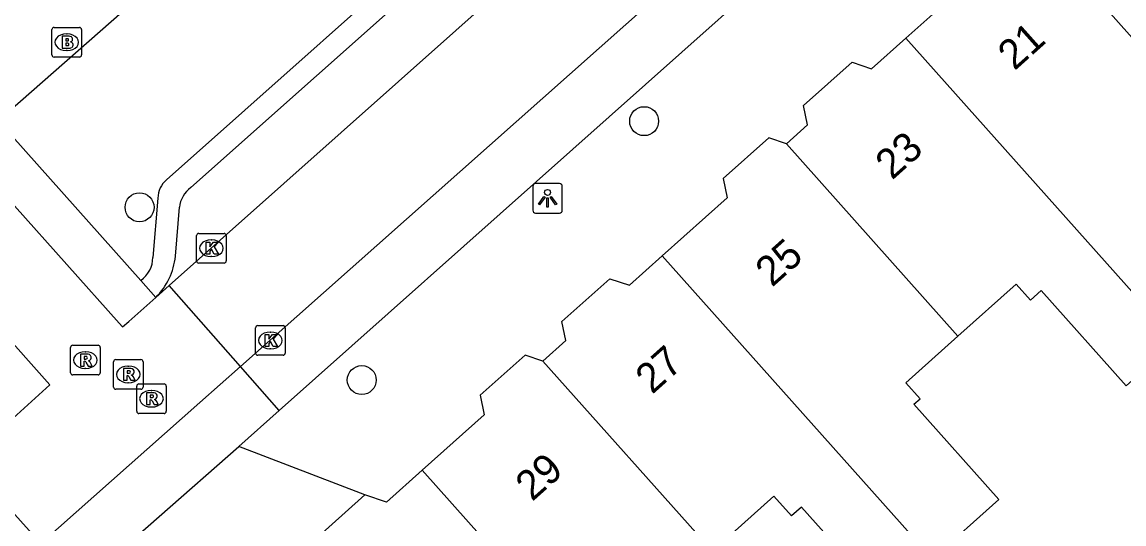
# Model space of a CAD drawing. Extents: x 159961 to 160856, y 382704 to 383353.
# Drawn here: x 160456.81 to 160494.04, y 382969.69 to 382986.64 of the extents above; entities that cross this region are included whole.
import ezdxf

# ---------------------------------------------------------------- set-up
doc = ezdxf.new("R2010")
doc.units = 0
for name, color, linetype in [('IMGEO_Boom', 7, 'Continuous'), ('IMGEO_Brandkraan', 7, 'Continuous'), ('IMGEO_Kolk', 7, 'Continuous'), ('IMGEO_Lichtpunt', 7, 'Continuous'), ('IMGEO_Pand', 7, 'Continuous'), ('IMGEO_Pand_nummerreeks', 7, 'Continuous'), ('IMGEO_Parkeervlak_open', 7, 'Continuous'), ('IMGEO_Rijbaan_lokaal_open', 7, 'Continuous'), ('IMGEO_Rioolput', 7, 'Continuous'), ('IMGEO_Voetpad_open', 7, 'Continuous')]:
    doc.layers.add(name, color=color, linetype=linetype)

msp = doc.modelspace()

# ---------------------------------------------------------------- linework, layer by layer
at = {"layer": 'IMGEO_Boom'}
for centre in [(160477.831, 382983.289), (160460.78, 382980.38), (160468.289, 382974.548)]:
    msp.add_circle(centre, 0.489, dxfattribs=at)
at = {"layer": 'IMGEO_Brandkraan'}
for p, q in [((160457.894, 382986.455), (160458.746, 382986.455)), ((160457.819, 382985.529), (160457.819, 382986.381)), ((160458.307, 382986.235), (160458.332, 382986.235)), ((160458.82, 382986.381), (160458.82, 382985.529)), ((160458.746, 382985.455), (160457.894, 382985.455)), ((160458.33, 382985.675), (160458.305, 382985.675))]:
    msp.add_line(p, q, dxfattribs=at)
for points in [[(160457.894, 382986.455), (160458.746, 382986.455)], [(160457.819, 382985.529), (160457.819, 382986.381)], [(160458.167, 382986.155), (160458.167, 382985.755), (160458.38, 382985.755)], [(160458.398, 382986.155), (160458.167, 382986.155)], [(160458.82, 382986.381), (160458.82, 382985.529)], [(160458.346, 382986.074), (160458.292, 382986.074), (160458.292, 382985.998)], [(160458.292, 382985.998), (160458.345, 382985.998)], [(160458.354, 382985.922), (160458.292, 382985.922), (160458.292, 382985.841)], [(160458.292, 382985.841), (160458.354, 382985.841)], [(160458.746, 382985.455), (160457.894, 382985.455)]]:
    msp.add_lwpolyline(points, dxfattribs=at)
for centre, radius, start, end in [((160457.896, 382986.379), 0.0765, 91.552, 178.448), ((160457.896, 382986.379), 0.0765, 91.552, 178.448), ((160458.744, 382986.379), 0.0765, 1.552, 88.448), ((160458.744, 382986.379), 0.0765, 1.552, 88.448), ((160458.402, 382986.01), 0.145, 59.4692, 91.5367), ((160458.427, 382986.057), 0.0922, 285.5137, 58.1501), ((160458.347, 382986.036), 0.0379, 267.8285, 90.9355), ((160458.355, 382985.881), 0.0404, 269.8759, 90.5077), ((160458.386, 382986.006), 0.251, 268.6676, 293.5347), ((160458.432, 382985.865), 0.105, 301.3115, 78.989), ((160457.896, 382985.531), 0.0765, 181.552, 268.448), ((160457.896, 382985.531), 0.0765, 181.552, 268.448), ((160458.744, 382985.531), 0.0765, 271.552, 358.448), ((160458.744, 382985.531), 0.0765, 271.552, 358.448)]:
    msp.add_arc(centre, radius, start, end, dxfattribs=at)
for centre, major_axis, ratio, start_param, end_param in [((160458.306, 382985.955), (-0.387, 0.002), 0.722429, 4.712389, 7.853982), ((160458.331, 382985.955), (-0.39, 0.002), 0.717154, 1.570796, 4.712389)]:
    msp.add_ellipse(centre, major_axis=major_axis, ratio=ratio, start_param=start_param, end_param=end_param, dxfattribs=at)
at = {"layer": 'IMGEO_Kolk'}
for p, q in [((160462.708, 382978.573), (160462.708, 382979.425)), ((160462.783, 382979.499), (160463.635, 382979.499)), ((160463.709, 382979.425), (160463.709, 382978.573)), ((160463.196, 382979.279), (160463.221, 382979.279)), ((160463.219, 382978.719), (160463.194, 382978.719)), ((160463.635, 382978.499), (160462.783, 382978.499)), ((160464.702, 382975.458), (160464.702, 382976.31)), ((160464.777, 382976.384), (160465.629, 382976.384)), ((160465.19, 382976.164), (160465.215, 382976.164)), ((160465.703, 382976.31), (160465.703, 382975.458)), ((160465.629, 382975.384), (160464.777, 382975.384)), ((160465.213, 382975.604), (160465.188, 382975.604))]:
    msp.add_line(p, q, dxfattribs=at)
for points in [[(160462.708, 382978.573), (160462.708, 382979.425)], [(160462.783, 382979.499), (160463.635, 382979.499)], [(160463.709, 382979.425), (160463.709, 382978.573)], [(160463.029, 382979.199), (160463.152, 382979.199), (160463.152, 382979.048), (160463.282, 382979.199), (160463.446, 382979.199), (160463.3, 382979.048), (160463.453, 382978.799), (160463.301, 382978.799), (160463.216, 382978.963), (160463.152, 382978.896), (160463.152, 382978.799), (160463.029, 382978.799), (160463.029, 382979.199)], [(160463.635, 382978.499), (160462.783, 382978.499)], [(160464.702, 382975.458), (160464.702, 382976.31)], [(160464.777, 382976.384), (160465.629, 382976.384)], [(160465.023, 382976.084), (160465.146, 382976.084), (160465.146, 382975.933), (160465.276, 382976.084), (160465.44, 382976.084), (160465.294, 382975.933), (160465.447, 382975.684), (160465.295, 382975.684), (160465.21, 382975.848), (160465.146, 382975.781), (160465.146, 382975.684), (160465.023, 382975.684), (160465.023, 382976.084)], [(160465.703, 382976.31), (160465.703, 382975.458)], [(160465.629, 382975.384), (160464.777, 382975.384)]]:
    msp.add_lwpolyline(points, dxfattribs=at)
for centre, start, end in [((160462.785, 382979.423), 91.552, 178.448), ((160462.785, 382979.423), 91.552, 178.448), ((160463.633, 382979.423), 1.552, 88.448), ((160463.633, 382979.423), 1.552, 88.448), ((160462.785, 382978.575), 181.552, 268.448), ((160462.785, 382978.575), 181.552, 268.448), ((160463.633, 382978.575), 271.552, 358.448), ((160463.633, 382978.575), 271.552, 358.448), ((160464.779, 382976.308), 91.552, 178.448), ((160464.779, 382976.308), 91.552, 178.448), ((160465.627, 382976.308), 1.552, 88.448), ((160465.627, 382976.308), 1.552, 88.448), ((160464.779, 382975.46), 181.552, 268.448), ((160464.779, 382975.46), 181.552, 268.448), ((160465.627, 382975.46), 271.552, 358.448), ((160465.627, 382975.46), 271.552, 358.448)]:
    msp.add_arc(centre, 0.0765, start, end, dxfattribs=at)
for centre, major_axis, ratio, start_param, end_param in [((160463.195, 382978.999), (-0.387, 0.002), 0.722429, 4.712389, 7.853982), ((160463.22, 382978.999), (-0.39, 0.002), 0.717154, 1.570796, 4.712389), ((160465.189, 382975.884), (-0.387, 0.002), 0.722429, 4.712389, 7.853982), ((160465.214, 382975.884), (-0.39, 0.002), 0.717154, 1.570796, 4.712389)]:
    msp.add_ellipse(centre, major_axis=major_axis, ratio=ratio, start_param=start_param, end_param=end_param, dxfattribs=at)
at = {"layer": 'IMGEO_Lichtpunt'}
for p, q in [((160474.069, 382981.086), (160474.069, 382980.279)), ((160474.069, 382981.086), (160474.069, 382980.279)), ((160474.971, 382981.181), (160474.163, 382981.181)), ((160474.971, 382981.181), (160474.163, 382981.181)), ((160475.065, 382980.279), (160475.065, 382981.086)), ((160475.065, 382980.279), (160475.065, 382981.086)), ((160474.163, 382980.185), (160474.971, 382980.185)), ((160474.163, 382980.185), (160474.971, 382980.185))]:
    msp.add_line(p, q, dxfattribs=at)
for points in [[(160474.443, 382980.75), (160474.482, 382980.722), (160474.294, 382980.46), (160474.256, 382980.487), (160474.443, 382980.75)], [(160474.545, 382980.702), (160474.592, 382980.702), (160474.592, 382980.38), (160474.545, 382980.38), (160474.545, 382980.702)], [(160474.655, 382980.722), (160474.693, 382980.749), (160474.88, 382980.487), (160474.841, 382980.459), (160474.655, 382980.722)]]:
    msp.add_lwpolyline(points, dxfattribs=at)
msp.add_circle((160474.568, 382980.884), 0.0994, dxfattribs=at)
for centre, start, end in [((160474.163, 382981.086), 90, 180), ((160474.163, 382981.086), 90, 180), ((160474.971, 382981.086), 0, 90), ((160474.971, 382981.086), 0, 90), ((160474.163, 382980.279), 180, 270), ((160474.163, 382980.279), 180, 270), ((160474.971, 382980.279), 270, 0), ((160474.971, 382980.279), 270, 360)]:
    msp.add_arc(centre, 0.0946, start, end, dxfattribs=at)
at = {"layer": 'IMGEO_Pand'}
for points in [[(160491, 382989.844), (160490.429, 382990.032), (160490.26, 382990.088), (160488.669, 382988.668), (160488.808, 382988), (160486.673, 382986.094)], [(160491, 382989.844), (160498.476, 382981.44)], [(160482.637, 382982.524), (160483.35, 382983.161), (160483.214, 382983.813), (160484.855, 382985.278), (160485.515, 382985.061), (160486.673, 382986.094)], [(160486.673, 382986.094), (160495.807, 382975.864)], [(160482.637, 382982.524), (160482.039, 382982.722), (160480.499, 382981.348), (160480.635, 382980.696), (160478.44, 382978.737)], [(160488.436, 382976.029), (160482.637, 382982.524)], [(160474.412, 382975.186), (160475.187, 382975.878), (160475.053, 382976.523), (160476.675, 382977.97), (160477.336, 382977.752), (160478.44, 382978.737)], [(160478.44, 382978.737), (160487.574, 382968.506)], [(160495.807, 382975.864), (160494.119, 382974.357), (160491.249, 382977.572), (160490.881, 382977.243), (160490.4, 382977.781), (160488.436, 382976.029)], [(160487.574, 382968.506), (160489.821, 382970.511), (160486.947, 382973.73), (160487.156, 382973.916), (160486.674, 382974.456), (160488.436, 382976.029)], [(160474.412, 382975.186), (160473.807, 382975.386), (160472.291, 382974.034), (160472.428, 382973.377), (160470.326, 382971.501)], [(160480.138, 382968.774), (160474.412, 382975.186)], [(160470.326, 382971.501), (160469.123, 382970.427), (160468.391, 382970.668)], [(160479.456, 382961.276), (160470.326, 382971.501)], [(160465.957, 382968.489), (160468.391, 382970.668)], [(160487.574, 382968.506), (160485.983, 382967.086), (160483.151, 382970.259), (160482.814, 382969.958), (160482.216, 382970.628), (160480.138, 382968.774)]]:
    msp.add_lwpolyline(points, dxfattribs=at)
at = {"layer": 'IMGEO_Parkeervlak_open'}
msp.add_lwpolyline([(160465.501, 382973.516), (160464.19, 382975.008)], dxfattribs=at)
at = {"layer": 'IMGEO_Rijbaan_lokaal_open'}
for points in [[(160461.786, 382977.743), (160504.502, 383015.732)], [(160507.385, 383013.336), (160506.959, 383012.954), (160464.19, 382975.008)], [(160453.326, 382983.982), (160454.773, 382982.409), (160460.09, 382976.464), (160460.202, 382976.339), (160460.413, 382976.525), (160461.33, 382977.338)], [(160456.382, 382973.149), (160457.747, 382974.382), (160452.454, 382980.334), (160450.916, 382981.972)], [(160461.33, 382977.338), (160461.786, 382977.743)], [(160464.19, 382975.008), (160461.786, 382977.743)], [(160464.19, 382975.008), (160462.821, 382973.793), (160457.445, 382969.027)], [(160454.98, 382971.761), (160457.445, 382969.027)]]:
    msp.add_lwpolyline(points, dxfattribs=at)
at = {"layer": 'IMGEO_Rioolput'}
for p, q in [((160458.526, 382975.72), (160459.378, 382975.72)), ((160458.451, 382974.794), (160458.451, 382975.646)), ((160458.939, 382975.5), (160458.964, 382975.5)), ((160459.452, 382975.646), (160459.452, 382974.794)), ((160458.962, 382974.94), (160458.937, 382974.94)), ((160459.9, 382974.312), (160459.9, 382975.164)), ((160459.975, 382975.238), (160460.827, 382975.238)), ((160460.388, 382975.018), (160460.413, 382975.018)), ((160460.901, 382975.164), (160460.901, 382974.312)), ((160459.378, 382974.72), (160458.526, 382974.72)), ((160460.827, 382974.238), (160459.975, 382974.238)), ((160460.411, 382974.458), (160460.386, 382974.458)), ((160460.683, 382973.491), (160460.683, 382974.343)), ((160460.758, 382974.417), (160461.61, 382974.417)), ((160461.171, 382974.197), (160461.196, 382974.197)), ((160461.684, 382974.343), (160461.684, 382973.491)), ((160461.61, 382973.417), (160460.758, 382973.417)), ((160461.194, 382973.637), (160461.169, 382973.637))]:
    msp.add_line(p, q, dxfattribs=at)
for points in [[(160458.526, 382975.72), (160459.378, 382975.72)], [(160458.451, 382974.794), (160458.451, 382975.646)], [(160459.04, 382975.418), (160458.788, 382975.42), (160458.788, 382975.02)], [(160458.966, 382975.339), (160458.912, 382975.339), (160458.912, 382975.258)], [(160459.452, 382975.646), (160459.452, 382974.794)], [(160458.788, 382975.02), (160458.912, 382975.02), (160458.912, 382975.182), (160458.923, 382975.182)], [(160458.912, 382975.258), (160458.964, 382975.258)], [(160458.97, 382975.153), (160459.041, 382975.02), (160459.181, 382975.02), (160459.116, 382975.146)], [(160459.9, 382974.312), (160459.9, 382975.164)], [(160459.975, 382975.238), (160460.827, 382975.238)], [(160460.489, 382974.936), (160460.237, 382974.938), (160460.237, 382974.538)], [(160460.901, 382975.164), (160460.901, 382974.312)], [(160459.378, 382974.72), (160458.526, 382974.72)], [(160460.237, 382974.538), (160460.361, 382974.538), (160460.361, 382974.7), (160460.372, 382974.7)], [(160460.415, 382974.857), (160460.361, 382974.857), (160460.361, 382974.776)], [(160460.361, 382974.776), (160460.413, 382974.776)], [(160460.419, 382974.671), (160460.49, 382974.538), (160460.63, 382974.538), (160460.565, 382974.664)], [(160460.827, 382974.238), (160459.975, 382974.238)], [(160460.683, 382973.491), (160460.683, 382974.343)], [(160460.758, 382974.417), (160461.61, 382974.417)], [(160461.684, 382974.343), (160461.684, 382973.491)], [(160461.272, 382974.115), (160461.02, 382974.117), (160461.02, 382973.717)], [(160461.02, 382973.717), (160461.144, 382973.717), (160461.144, 382973.879), (160461.155, 382973.879)], [(160461.198, 382974.036), (160461.144, 382974.036), (160461.144, 382973.955)], [(160461.144, 382973.955), (160461.196, 382973.955)], [(160461.202, 382973.85), (160461.273, 382973.717), (160461.413, 382973.717), (160461.348, 382973.843)], [(160461.61, 382973.417), (160460.758, 382973.417)]]:
    msp.add_lwpolyline(points, dxfattribs=at)
for centre, radius, start, end in [((160458.528, 382975.644), 0.0765, 91.552, 178.448), ((160458.528, 382975.644), 0.0765, 91.552, 178.448), ((160459.376, 382975.644), 0.0765, 1.552, 88.448), ((160459.376, 382975.644), 0.0765, 1.552, 88.448), ((160458.972, 382975.243), 0.0964, 77.0061, 93.1865), ((160458.986, 382975.3), 0.0378, 276.6634, 79.6772), ((160459.039, 382975.308), 0.109, 350.3612, 89.416), ((160459.037, 382975.308), 0.112, 277.5842, 350.9817), ((160458.922, 382975.129), 0.0533, 26.0293, 88.6989), ((160458.948, 382975.447), 0.19, 274.7715, 282.9687), ((160459.021, 382975.093), 0.108, 29.5134, 73.7905), ((160459.977, 382975.162), 0.0765, 91.552, 178.448), ((160459.977, 382975.162), 0.0765, 91.552, 178.448), ((160460.488, 382974.826), 0.109, 350.3612, 89.416), ((160460.825, 382975.162), 0.0765, 1.552, 88.448), ((160460.825, 382975.162), 0.0765, 1.552, 88.448), ((160458.528, 382974.796), 0.0765, 181.552, 268.448), ((160458.528, 382974.796), 0.0765, 181.552, 268.448), ((160459.376, 382974.796), 0.0765, 271.552, 358.448), ((160459.376, 382974.796), 0.0765, 271.552, 358.448), ((160460.371, 382974.647), 0.0533, 26.0293, 88.6989), ((160460.397, 382974.965), 0.19, 274.7715, 282.9687), ((160460.421, 382974.761), 0.0964, 77.0061, 93.1865), ((160460.435, 382974.818), 0.0378, 276.6634, 79.6772), ((160460.486, 382974.826), 0.112, 277.5842, 350.9817), ((160460.47, 382974.611), 0.108, 29.5134, 73.7905), ((160459.977, 382974.314), 0.0765, 181.552, 268.448), ((160459.977, 382974.314), 0.0765, 181.552, 268.448), ((160460.76, 382974.341), 0.0765, 91.552, 178.448), ((160460.76, 382974.341), 0.0765, 91.552, 178.448), ((160460.825, 382974.314), 0.0765, 271.552, 358.448), ((160460.825, 382974.314), 0.0765, 271.552, 358.448), ((160461.608, 382974.341), 0.0765, 1.552, 88.448), ((160461.608, 382974.341), 0.0765, 1.552, 88.448), ((160461.154, 382973.826), 0.0533, 26.0293, 88.6989), ((160461.18, 382974.144), 0.19, 274.7715, 282.9687), ((160461.204, 382973.94), 0.0964, 77.0061, 93.1865), ((160461.218, 382973.997), 0.0378, 276.6634, 79.6772), ((160461.271, 382974.005), 0.109, 350.3612, 89.416), ((160461.269, 382974.005), 0.112, 277.5842, 350.9817), ((160461.253, 382973.79), 0.108, 29.5134, 73.7905), ((160460.76, 382973.493), 0.0765, 181.552, 268.448), ((160460.76, 382973.493), 0.0765, 181.552, 268.448), ((160461.608, 382973.493), 0.0765, 271.552, 358.448), ((160461.608, 382973.493), 0.0765, 271.552, 358.448)]:
    msp.add_arc(centre, radius, start, end, dxfattribs=at)
for centre, major_axis, ratio, start_param, end_param in [((160458.938, 382975.22), (-0.387, 0.002), 0.722429, 4.712389, 7.853982), ((160458.963, 382975.22), (-0.39, 0.002), 0.717154, 1.570796, 4.712389), ((160460.387, 382974.738), (-0.387, 0.002), 0.722429, 4.712389, 7.853982), ((160460.412, 382974.738), (-0.39, 0.002), 0.717154, 1.570796, 4.712389), ((160461.17, 382973.917), (-0.387, 0.002), 0.722429, 4.712389, 7.853982), ((160461.195, 382973.917), (-0.39, 0.002), 0.717154, 1.570796, 4.712389)]:
    msp.add_ellipse(centre, major_axis=major_axis, ratio=ratio, start_param=start_param, end_param=end_param, dxfattribs=at)
at = {"layer": 'IMGEO_Voetpad_open'}
for points in [[(160532.292, 383032.931), (160517.049, 383019.372), (160516.594, 383018.967), (160508.67, 383011.861), (160506.219, 383009.663), (160500, 383004.175), (160495.719, 383000.397), (160495.273, 383000), (160465.501, 382973.516)], [(160462.514, 382981.045), (160483.85, 383000), (160500, 383014.347), (160501.182, 383015.397)], [(160472.183, 382990.64), (160469.841, 382993.212), (160463.189, 382987.295), (160462.054, 382988.61), (160456.003, 382983.306)], [(160472.183, 382990.64), (160461.694, 382981.312)], [(160460.829, 382977.911), (160456.003, 382983.306)], [(160461.397, 382980.692), (160461.231, 382978.691)], [(160461.993, 382978.727), (160462.126, 382980.38)], [(160460.829, 382977.911), (160461.33, 382977.338)], [(160464.135, 382972.301), (160465.501, 382973.516)], [(160458.756, 382967.571), (160464.135, 382972.301)], [(160468.391, 382970.668), (160464.135, 382972.301)]]:
    msp.add_lwpolyline(points, dxfattribs=at)
for centre, radius, start, end in [((160462.248, 382980.665), 0.851, 130.5948, 178.2133), ((160463.085, 382980.266), 0.966, 126.2564, 173.22), ((160460.259, 382978.698), 0.972, 305.9016, 359.5667), ((160459.72, 382978.959), 2.285, 314.7986, 354.1691)]:
    msp.add_arc(centre, radius, start, end, dxfattribs=at)

# ---------------------------------------------------------------- texts
at = {"layer": 'IMGEO_Pand_nummerreeks'}
for s, p in [('21', (160490.345, 382984.975)), ('23', (160486.208, 382981.281)), ('25', (160482.154, 382977.663)), ('27', (160478.101, 382974.044)), ('29', (160474.047, 382970.426))]:
    msp.add_text(s, height=1, rotation=41.7572, dxfattribs=at).set_placement(p)

doc.saveas('drawing.dxf')
